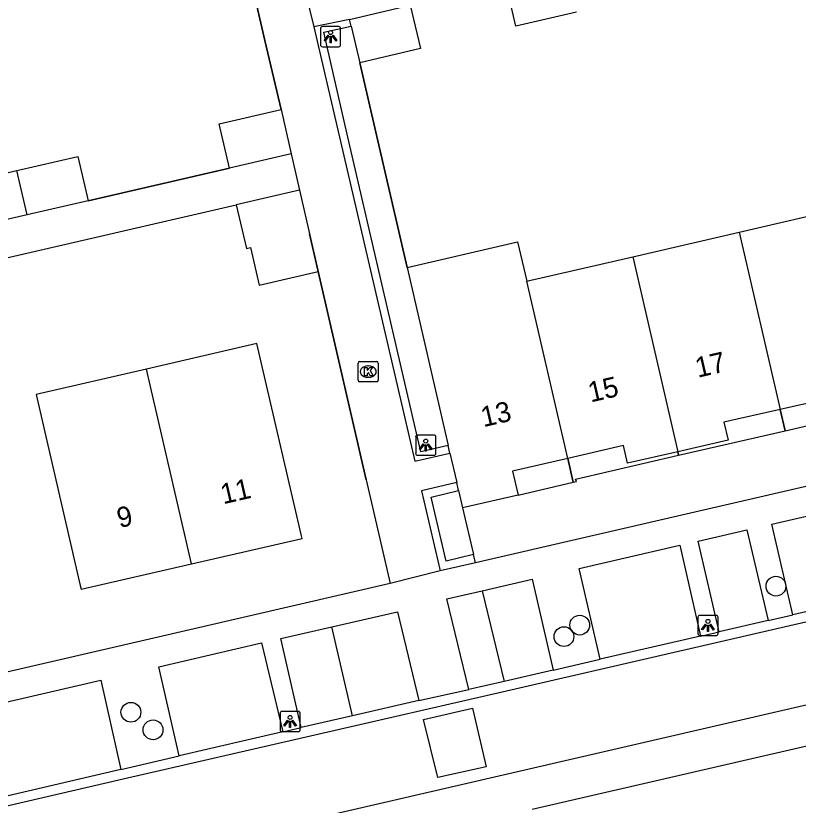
# Model space of a CAD drawing. Extents: x 156414 to 157775, y 382335 to 383765.
# Drawn here: x 157121.32 to 157159.99, y 383356.74 to 383395.79 of the extents above; entities that cross this region are included whole.
import ezdxf

# ---------------------------------------------------------------- set-up
doc = ezdxf.new("R2010")
doc.units = 0
for name, color, linetype in [('IMGEO_Boom', 7, 'Continuous'), ('IMGEO_Groenvoorziening', 7, 'Continuous'), ('IMGEO_Kolk', 7, 'Continuous'), ('IMGEO_Lichtpunt', 7, 'Continuous'), ('IMGEO_Muur', 7, 'Continuous'), ('IMGEO_Pand', 7, 'Continuous'), ('IMGEO_Pand_nummerreeks', 7, 'Continuous'), ('IMGEO_Pand_overbouw', 7, 'Continuous'), ('IMGEO_Parkeervlak_open', 7, 'Continuous'), ('IMGEO_Rijbaan_lokaal_gesloten', 7, 'Continuous'), ('IMGEO_Rijbaan_lokaal_open', 7, 'Continuous'), ('IMGEO_Voetpad_open', 7, 'Continuous')]:
    doc.layers.add(name, color=color, linetype=linetype)

msp = doc.modelspace()

# ---------------------------------------------------------------- linework, layer by layer
at = {"layer": 'IMGEO_Boom'}
for centre in [(157158.892, 383367.576), (157149.194, 383365.649), (157148.412, 383365.081), (157127.01, 383361.341), (157128.103, 383360.469)]:
    msp.add_circle(centre, 0.489, dxfattribs=at)
at = {"layer": 'IMGEO_Groenvoorziening'}
for points in [[(157138.327, 383393.457), (157139.118, 383390.028), (157140.662, 383383.345)], [(157143.405, 383371.446), (157143.942, 383369.136)]]:
    msp.add_lwpolyline(points, dxfattribs=at)
at = {"layer": 'IMGEO_Kolk'}
for p, q in [((157138.238, 383377.761), (157138.238, 383378.613)), ((157138.313, 383378.687), (157139.165, 383378.687)), ((157138.726, 383378.467), (157138.751, 383378.467)), ((157139.239, 383378.613), (157139.239, 383377.761)), ((157139.165, 383377.687), (157138.313, 383377.687)), ((157138.749, 383377.907), (157138.724, 383377.907))]:
    msp.add_line(p, q, dxfattribs=at)
for points in [[(157138.238, 383377.761), (157138.238, 383378.613)], [(157138.313, 383378.687), (157139.165, 383378.687)], [(157139.239, 383378.613), (157139.239, 383377.761)], [(157138.559, 383378.387), (157138.682, 383378.387), (157138.682, 383378.236), (157138.812, 383378.387), (157138.976, 383378.387), (157138.83, 383378.236), (157138.983, 383377.987), (157138.831, 383377.987), (157138.746, 383378.151), (157138.682, 383378.084), (157138.682, 383377.987), (157138.559, 383377.987), (157138.559, 383378.387)], [(157139.165, 383377.687), (157138.313, 383377.687)]]:
    msp.add_lwpolyline(points, dxfattribs=at)
for centre, start, end in [((157138.315, 383378.611), 91.552, 178.448), ((157138.315, 383378.611), 91.552, 178.448), ((157139.163, 383378.611), 1.552, 88.448), ((157139.163, 383378.611), 1.552, 88.448), ((157138.315, 383377.763), 181.552, 268.448), ((157138.315, 383377.763), 181.552, 268.448), ((157139.163, 383377.763), 271.552, 358.448), ((157139.163, 383377.763), 271.552, 358.448)]:
    msp.add_arc(centre, 0.0765, start, end, dxfattribs=at)
for centre, major_axis, ratio, start_param, end_param in [((157138.725, 383378.187), (-0.387, 0.002), 0.722429, 4.712389, 7.853982), ((157138.75, 383378.187), (-0.39, 0.002), 0.717154, 1.570796, 4.712389)]:
    msp.add_ellipse(centre, major_axis=major_axis, ratio=ratio, start_param=start_param, end_param=end_param, dxfattribs=at)
at = {"layer": 'IMGEO_Lichtpunt'}
for p, q in [((157137.282, 383395.257), (157136.474, 383395.257)), ((157137.282, 383395.257), (157136.474, 383395.257)), ((157136.38, 383395.162), (157136.38, 383394.355)), ((157136.38, 383395.162), (157136.38, 383394.355)), ((157137.376, 383394.355), (157137.376, 383395.162)), ((157137.376, 383394.355), (157137.376, 383395.162)), ((157136.474, 383394.261), (157137.282, 383394.261)), ((157136.474, 383394.261), (157137.282, 383394.261)), ((157141.085, 383374.954), (157141.085, 383374.147)), ((157141.085, 383374.954), (157141.085, 383374.147)), ((157141.987, 383375.049), (157141.179, 383375.049)), ((157141.987, 383375.049), (157141.179, 383375.049)), ((157142.081, 383374.147), (157142.081, 383374.954)), ((157142.081, 383374.147), (157142.081, 383374.954)), ((157141.179, 383374.053), (157141.987, 383374.053)), ((157141.179, 383374.053), (157141.987, 383374.053)), ((157155.033, 383366.035), (157155.033, 383365.228)), ((157155.033, 383366.035), (157155.033, 383365.228)), ((157155.935, 383366.13), (157155.127, 383366.13)), ((157155.935, 383366.13), (157155.127, 383366.13)), ((157156.029, 383365.228), (157156.029, 383366.035)), ((157156.029, 383365.228), (157156.029, 383366.035)), ((157155.127, 383365.134), (157155.935, 383365.134)), ((157155.127, 383365.134), (157155.935, 383365.134)), ((157134.381, 383361.284), (157134.381, 383360.477)), ((157134.381, 383361.284), (157134.381, 383360.477)), ((157135.283, 383361.379), (157134.475, 383361.379)), ((157135.283, 383361.379), (157134.475, 383361.379)), ((157135.377, 383360.477), (157135.377, 383361.284)), ((157135.377, 383360.477), (157135.377, 383361.284)), ((157134.475, 383360.383), (157135.283, 383360.383)), ((157134.475, 383360.383), (157135.283, 383360.383))]:
    msp.add_line(p, q, dxfattribs=at)
for points in [[(157136.754, 383394.826), (157136.793, 383394.798), (157136.605, 383394.536), (157136.567, 383394.563), (157136.754, 383394.826)], [(157136.856, 383394.778), (157136.903, 383394.778), (157136.903, 383394.456), (157136.856, 383394.456), (157136.856, 383394.778)], [(157136.966, 383394.798), (157137.004, 383394.825), (157137.191, 383394.563), (157137.152, 383394.535), (157136.966, 383394.798)], [(157141.459, 383374.618), (157141.498, 383374.59), (157141.31, 383374.328), (157141.272, 383374.355), (157141.459, 383374.618)], [(157141.561, 383374.57), (157141.608, 383374.57), (157141.608, 383374.248), (157141.561, 383374.248), (157141.561, 383374.57)], [(157141.671, 383374.59), (157141.709, 383374.617), (157141.896, 383374.355), (157141.857, 383374.327), (157141.671, 383374.59)], [(157155.407, 383365.699), (157155.446, 383365.671), (157155.258, 383365.409), (157155.22, 383365.436), (157155.407, 383365.699)], [(157155.509, 383365.651), (157155.556, 383365.651), (157155.556, 383365.329), (157155.509, 383365.329), (157155.509, 383365.651)], [(157155.619, 383365.671), (157155.657, 383365.698), (157155.844, 383365.436), (157155.805, 383365.408), (157155.619, 383365.671)], [(157134.755, 383360.948), (157134.794, 383360.92), (157134.606, 383360.658), (157134.568, 383360.685), (157134.755, 383360.948)], [(157134.857, 383360.9), (157134.904, 383360.9), (157134.904, 383360.578), (157134.857, 383360.578), (157134.857, 383360.9)], [(157134.967, 383360.92), (157135.005, 383360.947), (157135.192, 383360.685), (157135.153, 383360.657), (157134.967, 383360.92)]]:
    msp.add_lwpolyline(points, dxfattribs=at)
for centre in [(157136.879, 383394.96), (157141.584, 383374.752), (157155.532, 383365.833), (157134.88, 383361.082)]:
    msp.add_circle(centre, 0.0994, dxfattribs=at)
for centre, start, end in [((157136.474, 383395.162), 90, 180), ((157136.474, 383395.162), 90, 180), ((157137.282, 383395.162), 0, 90), ((157137.282, 383395.162), 0, 90), ((157136.474, 383394.355), 180, 270), ((157136.474, 383394.355), 180, 270), ((157137.282, 383394.355), 270, 0), ((157137.282, 383394.355), 270, 360), ((157141.179, 383374.954), 90, 180), ((157141.179, 383374.954), 90, 180), ((157141.987, 383374.954), 0, 90), ((157141.987, 383374.954), 0, 90), ((157141.179, 383374.147), 180, 270), ((157141.179, 383374.147), 180, 270), ((157141.987, 383374.147), 270, 0), ((157141.987, 383374.147), 270, 360), ((157155.127, 383366.035), 90, 180), ((157155.127, 383366.035), 90, 180), ((157155.935, 383366.035), 0, 90), ((157155.935, 383366.035), 0, 90), ((157155.127, 383365.228), 180, 270), ((157155.127, 383365.228), 180, 270), ((157155.935, 383365.228), 270, 0), ((157155.935, 383365.228), 270, 360), ((157134.475, 383361.284), 90, 180), ((157134.475, 383361.284), 90, 180), ((157135.283, 383361.284), 0, 90), ((157135.283, 383361.284), 0, 90), ((157134.475, 383360.477), 180, 270), ((157134.475, 383360.477), 180, 270), ((157135.283, 383360.477), 270, 0), ((157135.283, 383360.477), 270, 360)]:
    msp.add_arc(centre, 0.0946, start, end, dxfattribs=at)
at = {"layer": 'IMGEO_Muur'}
for points in [[(157130.284, 383409.098), (157133.634, 383394.57)], [(157137.816, 383395.609), (157136.058, 383395.243)], [(157136.058, 383395.243), (157141.046, 383373.751), (157142.78, 383374.161)], [(157142.692, 383374.539), (157141.341, 383374.214), (157137.729, 383389.789), (157136.539, 383394.972), (157137.894, 383395.281)], [(157133.634, 383394.57), (157134.43, 383391.155)], [(157139.118, 383390.028), (157138.327, 383393.457)], [(157140.662, 383383.345), (157139.118, 383390.028)], [(157131.876, 383388.252), (157124.891, 383386.637)], [(157138.637, 383372.834), (157135.84, 383385.009)], [(157143.117, 383372.698), (157141.367, 383372.284), (157142.297, 383368.338)], [(157143.942, 383369.136), (157142.596, 383368.82), (157141.85, 383371.985), (157143.206, 383372.309)], [(157144.035, 383368.737), (157143.942, 383369.136)], [(157144.035, 383368.737), (157142.297, 383368.338)]]:
    msp.add_lwpolyline(points, dxfattribs=at)
at = {"layer": 'IMGEO_Pand'}
for points in [[(157149.031, 383395.968), (157146.029, 383395.281), (157145.539, 383397.421)], [(157137.816, 383395.609), (157140.816, 383396.322)], [(157140.816, 383396.322), (157141.327, 383394.17), (157138.327, 383393.457)], [(157137.894, 383395.281), (157137.816, 383395.609)], [(157137.894, 383395.281), (157138.327, 383393.457)], [(157131.876, 383388.252), (157131.371, 383390.449), (157134.43, 383391.155)], [(157134.43, 383391.155), (157134.936, 383388.96)], [(157121.374, 383388.14), (157124.385, 383388.835), (157124.891, 383386.637)], [(157134.936, 383388.96), (157131.876, 383388.252)], [(157118.87, 383385.244), (157118.363, 383387.445), (157121.374, 383388.14)], [(157121.88, 383385.94), (157121.374, 383388.14)], [(157135.338, 383387.162), (157132.221, 383386.443)], [(157135.338, 383387.162), (157136.267, 383383.14)], [(157124.891, 383386.637), (157121.88, 383385.94)], [(157132.221, 383386.443), (157132.72, 383384.282), (157132.925, 383384.329), (157133.355, 383382.467), (157136.267, 383383.14)], [(157157.075, 383385.086), (157162.337, 383386.304)], [(157121.88, 383385.94), (157118.87, 383385.244)], [(157151.81, 383383.867), (157157.075, 383385.086)], [(157157.075, 383385.086), (157159.103, 383376.315)], [(157140.662, 383383.345), (157146.124, 383384.604), (157146.574, 383382.656)], [(157146.574, 383382.656), (157146.783, 383382.704), (157147.294, 383382.822), (157151.81, 383383.867)], [(157151.81, 383383.867), (157154.039, 383374.223)], [(157140.662, 383383.345), (157142.692, 383374.539)], [(157148.6, 383373.892), (157146.574, 383382.656)], [(157130.008, 383368.679), (157135.468, 383369.934), (157135.424, 383370.126), (157133.24, 383379.578), (157127.781, 383378.316)], [(157127.781, 383378.316), (157122.323, 383377.055), (157124.504, 383367.617), (157124.549, 383367.424), (157130.008, 383368.679)], [(157130.008, 383368.679), (157127.781, 383378.316)], [(157164.569, 383376.646), (157162.088, 383376.066), (157161.883, 383376.942), (157159.103, 383376.315)], [(157159.103, 383376.315), (157156.322, 383375.688), (157156.527, 383374.794), (157154.039, 383374.223)], [(157142.78, 383374.161), (157142.692, 383374.539)], [(157142.78, 383374.161), (157143.117, 383372.698)], [(157154.039, 383374.223), (157151.55, 383373.653), (157151.349, 383374.532), (157148.6, 383373.892)], [(157148.6, 383373.892), (157145.876, 383373.259), (157146.149, 383372.08), (157143.405, 383371.446)], [(157143.206, 383372.309), (157143.117, 383372.698)], [(157143.206, 383372.309), (157143.405, 383371.446)]]:
    msp.add_lwpolyline(points, dxfattribs=at)
at = {"layer": 'IMGEO_Pand_overbouw'}
for points in [[(157164.606, 383376.484), (157164.569, 383376.646), (157162.088, 383376.066), (157161.883, 383376.942), (157159.103, 383376.315), (157159.345, 383375.267)], [(157159.345, 383375.267), (157159.103, 383376.315), (157156.322, 383375.688), (157156.527, 383374.794), (157154.039, 383374.223), (157154.079, 383374.049)], [(157154.079, 383374.049), (157154.039, 383374.223), (157151.55, 383373.653), (157151.349, 383374.532), (157148.6, 383373.892), (157148.871, 383372.718), (157149.033, 383372.756), (157148.985, 383372.87)], [(157148.871, 383372.718), (157148.6, 383373.892), (157145.876, 383373.259), (157146.149, 383372.08)]]:
    msp.add_lwpolyline(points, close=True, dxfattribs=at)
at = {"layer": 'IMGEO_Parkeervlak_open'}
msp.add_lwpolyline([(157144.376, 383367.353), (157145.465, 383362.868)], dxfattribs=at)
at = {"layer": 'IMGEO_Rijbaan_lokaal_gesloten'}
for points in [[(157287.209, 383395.194), (157285.111, 383394.604), (157208.892, 383376.992), (157145.577, 383362.381), (157126.625, 383358.025), (157101.442, 383352.173), (157089.539, 383349.418), (157077.044, 383346.715)], [(157078.182, 383342.503), (157078.747, 383342.641), (157088.163, 383345.003), (157285.174, 383390.571), (157285.976, 383390.748)]]:
    msp.add_lwpolyline(points, dxfattribs=at)
at = {"layer": 'IMGEO_Rijbaan_lokaal_open'}
for points in [[(157166.984, 383367.834), (157159.72, 383366.157)], [(157136.943, 383365.569), (157140.194, 383366.31), (157141.234, 383361.916)], [(157158.51, 383365.878), (157159.72, 383366.157)], [(157137.957, 383361.163), (157136.943, 383365.569)], [(157158.51, 383365.878), (157156.077, 383365.317)], [(157155.16, 383365.105), (157156.077, 383365.317)], [(157155.16, 383365.105), (157150.207, 383363.962)], [(157147.886, 383363.427), (157150.207, 383363.962)], [(157147.886, 383363.427), (157145.465, 383362.868)], [(157118.759, 383361.355), (157125.529, 383362.927), (157126.511, 383358.512)], [(157145.465, 383362.868), (157143.709, 383362.473)], [(157141.234, 383361.916), (157143.709, 383362.473)], [(157141.234, 383361.916), (157137.957, 383361.163)], [(157144.567, 383358.635), (157142.181, 383358.112), (157141.468, 383360.986), (157143.898, 383361.54), (157144.567, 383358.635)], [(157137.957, 383361.163), (157135.432, 383360.578)], [(157134.512, 383360.365), (157135.432, 383360.578)], [(157134.512, 383360.365), (157129.396, 383359.18)], [(157126.511, 383358.512), (157129.396, 383359.18)], [(157126.511, 383358.512), (157119.868, 383356.955)]]:
    msp.add_lwpolyline(points, dxfattribs=at)
at = {"layer": 'IMGEO_Voetpad_open'}
for points in [[(157134.43, 383391.155), (157133.634, 383394.57), (157130.284, 383409.098), (157127.122, 383423.318)], [(157135.63, 383397.013), (157136.058, 383395.243)], [(157134.936, 383388.96), (157135.338, 383387.162)], [(157124.891, 383386.637), (157131.876, 383388.252)], [(157120.13, 383383.654), (157132.221, 383386.443)], [(157136.267, 383383.14), (157138.637, 383372.834), (157139.83, 383367.706)], [(157207.522, 383383.399), (157144.035, 383368.737)], [(157159.72, 383366.157), (157158.687, 383370.649), (157165.975, 383372.327), (157166.984, 383367.834)], [(157146.848, 383356.544), (157210.346, 383371.208)], [(157156.077, 383365.317), (157155.042, 383369.809), (157157.449, 383370.363), (157158.51, 383365.878)], [(157150.207, 383363.962), (157149.17, 383368.457), (157154.137, 383369.601), (157155.16, 383365.105)], [(157142.297, 383368.338), (157139.83, 383367.706)], [(157144.376, 383367.353), (157146.85, 383367.923), (157147.886, 383363.427)], [(157139.83, 383367.706), (157086.748, 383355.418), (157075.725, 383352.92)], [(157143.709, 383362.473), (157142.624, 383366.949), (157144.376, 383367.353)], [(157135.432, 383360.578), (157134.416, 383364.984), (157136.943, 383365.569)], [(157129.396, 383359.18), (157128.387, 383363.588), (157133.473, 383364.766), (157134.512, 383360.365)]]:
    msp.add_lwpolyline(points, dxfattribs=at)

# ---------------------------------------------------------------- texts
at = {"layer": 'IMGEO_Pand_nummerreeks'}
for s, rotation, p in [('17', 12.9875, (157155.031, 383377.882)), ('15', 12.989, (157149.733, 383376.66)), ('13', 12.989, (157144.435, 383375.438)), ('11', 12.9497, (157131.567, 383371.623)), ('9', 12.9497, (157126.446, 383370.446))]:
    msp.add_text(s, height=1, rotation=rotation, dxfattribs=at).set_placement(p)

doc.saveas('drawing.dxf')
